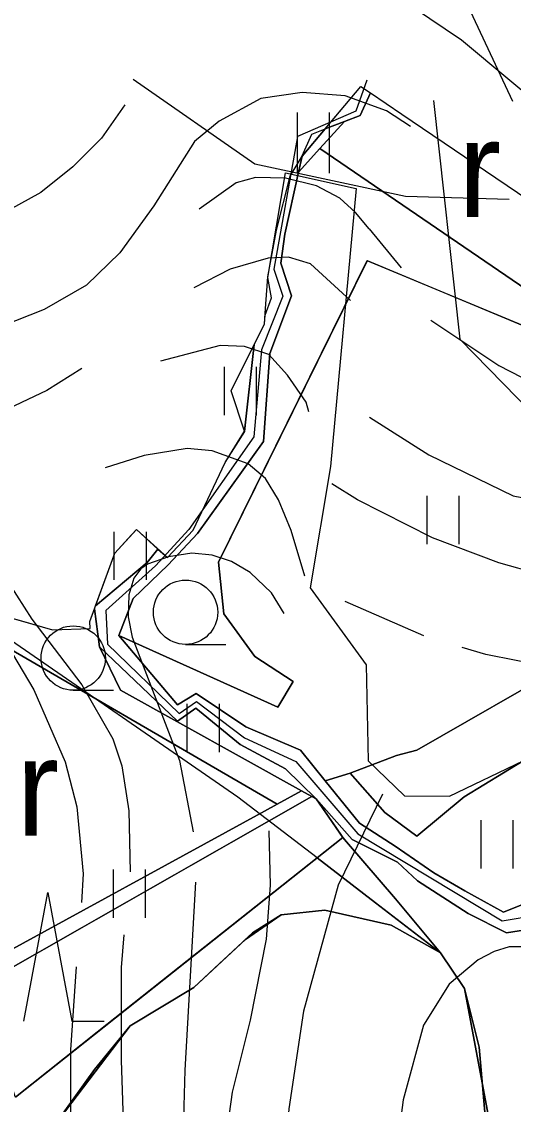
# Model space of a CAD drawing. Extents: x -1900516 to -575031, y -3809306 to -1157387.
# Drawn here: x -578987.9 to -578880.8, y -1159083.3 to -1158847.7 of the extents above; entities that cross this region are included whole.
import ezdxf

# ---------------------------------------------------------------- set-up
doc = ezdxf.new("R2010")
doc.units = 0
for name, color, linetype in [('01_OBVOD PÚ', 7, 'Continuous'), ('01_PARCELY_NÁVRH_ŽP', 7, 'Continuous'), ('01_VRSTEVNICE', 7, 'Continuous'), ('02_KULTURY STAV', 7, 'Continuous'), ('04_ZPF_OP_ORGAN', 7, 'Continuous'), ('05_VHO_V_TOK', 7, 'Continuous'), ('06_ÚSES_BK', 7, 'Continuous'), ('06_ÚSES_IP', 7, 'Continuous'), ('07_ELEKTRO', 7, 'Continuous'), ('07_OCH_P A POPISY TI', 7, 'Continuous')]:
    doc.layers.add(name, color=color, linetype=linetype)

msp = doc.modelspace()

# ---------------------------------------------------------------- linework, layer by layer
at = {"layer": '01_OBVOD PÚ'}
msp.add_lwpolyline([(-578994.59, -1158976.21), (-578981.2, -1158980.04), (-578972.97, -1158979.74), (-578973.03, -1158978.25), (-578967.64, -1158963.34), (-578963.97, -1158959.37), (-578962.88, -1158958.19), (-578956.16, -1158964.34), (-578950.57, -1158958.33), (-578943.58, -1158943.66), (-578939.37, -1158936.83), (-578942.3, -1158928.02), (-578935.01, -1158913.45), (-578934.85, -1158911.13), (-578934.29, -1158903.2), (-578932.4, -1158893.09), (-578929.43, -1158881.31), (-578926.84, -1158876.99), (-578914.05, -1158861.8), (-578911.97, -1158863.2), (-578905.14, -1158867.81), (-578861.7, -1158897.19)], dxfattribs=at)
at = {"layer": '01_PARCELY_NÁVRH_ŽP'}
msp.add_lwpolyline([(-578989.24, -1159081.79), (-578953.6, -1159053.5), (-578923.53, -1159029.64), (-578910.83, -1159039.45), (-578896.72, -1159050.36), (-578907.44, -1159044.3), (-578921.86, -1159041.03), (-578931.4, -1159042.04), (-578939.17, -1159047.43), (-578950.43, -1159057.91), (-578964.24, -1159066.22), (-578972.07, -1159075.77), (-578980.86, -1159088.08)], dxfattribs=at)
at = {"layer": '01_VRSTEVNICE'}
for points in [[(-578676.08, -1158903.21), (-578690.33, -1158901.37), (-578720.81, -1158901.09), (-578753.54, -1158903.21), (-578781.76, -1158902.78), (-578795.3, -1158901.23), (-578812.23, -1158897.7), (-578834.24, -1158890.79), (-578858.51, -1158878.37), (-578870.65, -1158869.62), (-578892.09, -1158851.71), (-578909.45, -1158840)], [(-578676.08, -1158903.21), (-578690.33, -1158901.37), (-578720.81, -1158901.09), (-578753.54, -1158903.21), (-578781.76, -1158902.78), (-578795.3, -1158901.23), (-578812.23, -1158897.7), (-578834.24, -1158890.79), (-578858.51, -1158878.37), (-578870.65, -1158869.62), (-578892.09, -1158851.71), (-578909.45, -1158840)], [(-578903.24, -1158870.47), (-578908.46, -1158867.08), (-578917.49, -1158863.84), (-578926.8, -1158863.13), (-578935.83, -1158864.4), (-578944.86, -1158869.34), (-578950.29, -1158873.79), (-578959.09, -1158887.78)], [(-578903.24, -1158870.47), (-578908.46, -1158867.08), (-578917.49, -1158863.84), (-578926.8, -1158863.13), (-578935.83, -1158864.4), (-578944.86, -1158869.34), (-578950.29, -1158873.79), (-578959.09, -1158887.78)], [(-578965.46, -1158865.81), (-578970.54, -1158873.01), (-578976.75, -1158879.31), (-578983.7, -1158884.86)], [(-578965.46, -1158865.81), (-578970.54, -1158873.01), (-578976.75, -1158879.31), (-578983.7, -1158884.86)], [(-578912.2, -1158892.78), (-578915.23, -1158889.24), (-578918.62, -1158886.13), (-578923.7, -1158883.45), (-578930.47, -1158881.76), (-578936.96, -1158881.62), (-578941.19, -1158882.75), (-578949.23, -1158888.53)], [(-578912.2, -1158892.78), (-578915.23, -1158889.24), (-578918.62, -1158886.13), (-578923.7, -1158883.45), (-578930.47, -1158881.76), (-578936.96, -1158881.62), (-578941.19, -1158882.75), (-578949.23, -1158888.53)], [(-578983.7, -1158884.86), (-578994.97, -1158891.03), (-579007.9, -1158897.08), (-579013.21, -1158899.03), (-579027.05, -1158901.13), (-579039.1, -1158901.34)], [(-578959.09, -1158887.78), (-578966.54, -1158898), (-578973.77, -1158905.02), (-578983.01, -1158910.36), (-578998.67, -1158916.51), (-579016.85, -1158920.99), (-579027.64, -1158921.35)], [(-578912.2, -1158892.78), (-578905.29, -1158901.3)], [(-578916.32, -1158908.4), (-578924.98, -1158900.43), (-578929.78, -1158898.93), (-578934.21, -1158899.18), (-578942.46, -1158901.55), (-578950.43, -1158905.61)], [(-578898.77, -1158912.64), (-578884.02, -1158922.52), (-578871.71, -1158928.82), (-578853.82, -1158934.55), (-578838.44, -1158936.55)], [(-578925.4, -1158932.59), (-578925.96, -1158930.49), (-578930.02, -1158924.62), (-578934.07, -1158920.15), (-578939.38, -1158918.4), (-578944.7, -1158918.19), (-578957.7, -1158921.55)], [(-578974.81, -1158923.18), (-578982.45, -1158927.98), (-578993.64, -1158933.29), (-579007.34, -1158937.49), (-579014.06, -1158938.49)], [(-578912.16, -1158933.77), (-578899.26, -1158941.96), (-578880.91, -1158950.91), (-578871.43, -1158952.73), (-578844.45, -1158955.66)], [(-578926.24, -1158968.39), (-578929.18, -1158958.46), (-578931.98, -1158951.75), (-578934.77, -1158947.13), (-578938.55, -1158943.92), (-578946.38, -1158941.12), (-578951.83, -1158940.56), (-578961.2, -1158942.1), (-578969.73, -1158944.76)], [(-578875.21, -1158967.97), (-578884.02, -1158965.45), (-578898.42, -1158960), (-578914.78, -1158951.75), (-578920.37, -1158948.25)], [(-579006.08, -1158962.23), (-579002.86, -1158965.73), (-578994.62, -1158977.47), (-578985.25, -1158993.13), (-578978.4, -1159008.79), (-578975.88, -1159018.58), (-578974.48, -1159033.12), (-578974.9, -1159039.42)], [(-578930.72, -1158976.5), (-578933.51, -1158972.02), (-578938.13, -1158967.55), (-578942.18, -1158965.17), (-578946.38, -1158963.77), (-578950.85, -1158963.35), (-578955.89, -1158964.19), (-578960.5, -1158965.73), (-578961.96, -1158966.8), (-578963.44, -1158968.8), (-578964.55, -1158972.44), (-578964.69, -1158977.19), (-578963.85, -1158981.67), (-578953.51, -1159008.52), (-578950.57, -1159024.03)], [(-578992.8, -1158965.31), (-578990.7, -1158969.92), (-578985.67, -1158977.75), (-578974.76, -1158992.02), (-578968.05, -1159003.76), (-578966.09, -1159009.63), (-578964.55, -1159019.42), (-578964.27, -1159032.7)], [(-578917.54, -1158973.8), (-578900.38, -1158981.25)], [(-578860.39, -1158990.62), (-578886.81, -1158985.44), (-578891.99, -1158983.91)], [(-578909.33, -1159015.78), (-578918.97, -1159035.64), (-578926.52, -1159063.04), (-578929.74, -1159084.3), (-578931, -1159100.24), (-578929.88, -1159116.18), (-578925.26, -1159137.43), (-578924.57, -1159148.06), (-578925.4, -1159153.37), (-578928.84, -1159163.17), (-578931.36, -1159167.55), (-578936.22, -1159172.25), (-578942.88, -1159175.99), (-578950.29, -1159178.96), (-578963.71, -1159182.87), (-578972.66, -1159184.69), (-579002.31, -1159188.74), (-579014.89, -1159191.54), (-579073.61, -1159208.46), (-579108.57, -1159216.57), (-579135.42, -1159223.56), (-579145.66, -1159226.49), (-579157.79, -1159231.25), (-579178.62, -1159241.74)], [(-578934.07, -1159023.76), (-578933.79, -1159035.64), (-578934.63, -1159047.39), (-578938.13, -1159065), (-578942.04, -1159080.66), (-578943.72, -1159092.69), (-578943.72, -1159105.55), (-578941.62, -1159127.08), (-578942.46, -1159141.34), (-578943.66, -1159145.93), (-578945.4, -1159150.71), (-578947.5, -1159154.35), (-578951.97, -1159159.38), (-578957.28, -1159162.74), (-578968.47, -1159167.49), (-578993.08, -1159173.92)], [(-578950.01, -1159034.94), (-578952.39, -1159075.91), (-578953.23, -1159107.23), (-578952.81, -1159117.44), (-578953.65, -1159130.16), (-578955.33, -1159137.15), (-578959.38, -1159144.98), (-578964.54, -1159150.35), (-578969.87, -1159154.49), (-578981.61, -1159159.94), (-579047.05, -1159184.41), (-579064.67, -1159190.28), (-579086.2, -1159195.03), (-579137.09, -1159201.47), (-579142.98, -1159202.5), (-579150.8, -1159204.82), (-579163.66, -1159209.86), (-579181.14, -1159219.08), (-579204.21, -1159235.16), (-579204.77, -1159235.71)], [(-578965.67, -1159046.41), (-578966.23, -1159053.54), (-578966.23, -1159073.67), (-578965.11, -1159106.67), (-578966.79, -1159123.45), (-578968.47, -1159130.44), (-578971.69, -1159137.15), (-578975.18, -1159141.34), (-578981.19, -1159146.1), (-578988.6, -1159150.01), (-579008.18, -1159157.56), (-579059.91, -1159179.52), (-579073.61, -1159183.71), (-579087.32, -1159186.09), (-579132.62, -1159189.3), (-579142.69, -1159191.26), (-579148.19, -1159192.4), (-579156.11, -1159195.18), (-579177.78, -1159204.96), (-579197.22, -1159215.59), (-579203.16, -1159219.39)], [(-578873.53, -1159049.06), (-578881.78, -1159049.06), (-578884.99, -1159050.05), (-578888.49, -1159051.86), (-578894.78, -1159057.17), (-578900.38, -1159066.12), (-578904.85, -1159082.34), (-578906.25, -1159093.53), (-578905.69, -1159111.42), (-578903.31, -1159133.79), (-578904.15, -1159153.93), (-578906.39, -1159162.88), (-578911.7, -1159171.82), (-578916.32, -1159177), (-578925.4, -1159184.41), (-578931.28, -1159188.04), (-578936.41, -1159190.51), (-578943.02, -1159192.52), (-578958.68, -1159195.18), (-578990, -1159198.39)], [(-578976.02, -1159053.4), (-578977.28, -1159071.43), (-578977.28, -1159084.3), (-578978.68, -1159111.14), (-578979.65, -1159117.85), (-578981.75, -1159123.73), (-578985.67, -1159129.46), (-578990, -1159134.21), (-578996.85, -1159139.67), (-579027.75, -1159156.58), (-579055.72, -1159168.89), (-579065.64, -1159171.88), (-579079.21, -1159174.62), (-579090.95, -1159176.3), (-579132.06, -1159178.54), (-579145.76, -1159180.35), (-579153.59, -1159182.03), (-579167.15, -1159186.09), (-579177.92, -1159190.42), (-579189.67, -1159196.71), (-579196.78, -1159200.62), (-579201.55, -1159203.88)]]:
    msp.add_lwpolyline(points, dxfattribs=at)
at = {"layer": '02_KULTURY STAV'}
for points in [[(-578922.95, -1158875.31), (-578917.59, -1158869.39), (-578914.19, -1158868.08), (-578911.97, -1158863.2), (-578905.14, -1158867.81), (-578861.7, -1158897.19), (-578871.95, -1158911.06), (-578821.57, -1158952.38), (-578835.29, -1158946.75), (-578844.4, -1158939.48), (-578849.98, -1158941.7), (-578857.31, -1158936.52), (-578857.31, -1158929.18), (-578877.88, -1158914.17), (-578873.56, -1158909.05)], [(-578921.83, -1158871.03), (-578914.05, -1158861.8), (-578911.97, -1158863.2), (-578914.19, -1158868.08), (-578917.59, -1158869.39)], [(-578927.61, -1158880.46), (-578926.85, -1158876.99), (-578921.83, -1158871.03), (-578917.59, -1158869.39), (-578922.95, -1158875.31)], [(-578926.85, -1158876.99), (-578926.83, -1158876.88), (-578924.69, -1158872.14), (-578921.83, -1158871.03)], [(-578966.74, -1158981.26), (-578963.64, -1158973.2), (-578955.99, -1158965.88), (-578949.6, -1158959.09), (-578935.26, -1158939.07), (-578933.83, -1158919.92), (-578929.16, -1158907.35), (-578931.47, -1158900.25), (-578930.56, -1158893.96), (-578927.61, -1158880.46), (-578922.95, -1158875.31), (-578873.56, -1158909.05), (-578877.88, -1158914.17), (-578912.65, -1158899.71), (-578945.02, -1158965.35), (-578943.91, -1158976.58), (-578937.15, -1158985.87), (-578928.75, -1158991.3), (-578932.09, -1158996.87)], [(-578942.3, -1158928.02), (-578937.25, -1158917.93), (-578939.37, -1158936.83)], [(-578916.34, -1159011.26), (-578906.29, -1159007.42), (-578901.84, -1159006.27), (-578868.68, -1158987.21), (-578859.23, -1158981.96), (-578808.49, -1158953.56), (-578809.14, -1158968.49), (-578813.28, -1158970.34), (-578834.9, -1158979.44), (-578857.6, -1158993.26), (-578865.04, -1158997.83), (-578878.72, -1159008.57), (-578891.56, -1159016.38), (-578901.86, -1159024.94), (-578908.84, -1159019.8)], [(-578971.79, -1158974.81), (-578967.64, -1158963.34), (-578963.97, -1158959.37), (-578962.88, -1158958.19), (-578958.21, -1158962.46), (-578960.54, -1158965.39)], [(-579000.03, -1158978.68), (-578997.48, -1158974.86), (-578995.77, -1158975.66), (-578994.59, -1158976.21), (-578981.2, -1158980.04), (-578972.97, -1158979.74), (-578973.03, -1158978.25), (-578972.03, -1158975.48), (-578970.96, -1158983.76), (-578966.41, -1158993.15), (-578926.99, -1159015.12), (-578932.26, -1159018)], [(-579022.95, -1159014.56), (-579000.03, -1158978.68), (-578932.26, -1159018), (-578935.05, -1159019.52), (-578996.16, -1159052.86), (-579004.54, -1159036.1)], [(-578970.96, -1158983.76), (-578953.98, -1158999.93), (-578949.97, -1158997.07), (-578940.33, -1159004.98), (-578930.48, -1159010.27), (-578923.75, -1159016.84), (-578924.69, -1159016.34), (-578926.99, -1159015.12), (-578966.41, -1158993.15)], [(-578921.81, -1159012.89), (-578916.34, -1159011.26), (-578908.84, -1159019.8), (-578901.86, -1159024.94), (-578891.56, -1159016.38), (-578878.72, -1159008.57), (-578873.49, -1159017.14), (-578866.16, -1159041.64), (-578863.71, -1159058.92), (-578875.43, -1159038.47), (-578882.98, -1159041.53), (-578891.37, -1159036.84), (-578898.15, -1159032.91), (-578906.58, -1159027.14), (-578914.34, -1159022.11)], [(-578996.16, -1159052.86), (-578935.05, -1159019.52), (-578932.26, -1159018), (-578926.99, -1159015.12), (-578924.69, -1159016.34), (-578994.92, -1159056.33), (-578995.43, -1159054.32)], [(-578994.93, -1159056.33), (-578959.81, -1159036.34), (-578924.69, -1159016.34), (-578923.75, -1159016.84), (-578922.38, -1159018.82), (-578921.01, -1159020.8), (-578919.48, -1159023.01), (-578917.96, -1159025.22), (-578953.6, -1159053.5), (-578989.24, -1159081.79), (-578989.3, -1159081.6), (-578989.37, -1159081.4), (-578991.34, -1159075.51), (-578991.71, -1159074.4), (-578994.05, -1159067.41), (-578994.25, -1159062.81), (-578994.45, -1159058.21)]]:
    msp.add_lwpolyline(points, close=True, dxfattribs=at)
for points in [[(-578927.92, -1158867.49), (-578927.92, -1158877.99)], [(-578920.92, -1158867.49), (-578920.92, -1158877.99)], [(-578927.92, -1158870.19), (-578927.92, -1158880.69)], [(-578920.92, -1158870.19), (-578920.92, -1158880.69)], [(-578875.02, -1159044.81), (-578882.35, -1159045.97), (-578890.7, -1159041.79), (-578901.74, -1159034.69), (-578906.07, -1159030.62), (-578915.93, -1159025.67), (-578923.75, -1159016.84), (-578930.48, -1159010.27), (-578940.33, -1159004.98), (-578949.97, -1158997.07), (-578953.98, -1158999.93), (-578970.96, -1158983.76), (-578972.03, -1158975.48), (-578971.79, -1158974.81), (-578960.54, -1158965.39), (-578958.21, -1158962.46), (-578956.16, -1158964.34), (-578950.57, -1158958.33), (-578943.58, -1158943.66), (-578939.7, -1158937.36), (-578939.37, -1158936.83), (-578937.25, -1158917.93), (-578935.01, -1158913.45), (-578934.85, -1158911.13), (-578934.29, -1158903.2), (-578932.4, -1158893.09), (-578929.43, -1158881.31), (-578926.85, -1158876.99), (-578927.61, -1158880.46), (-578930.56, -1158893.96), (-578931.47, -1158900.25), (-578929.16, -1158907.35), (-578933.83, -1158919.92), (-578935.26, -1158939.07), (-578949.6, -1158959.09), (-578955.99, -1158965.88), (-578963.64, -1158973.2), (-578966.74, -1158981.26), (-578953.98, -1158996.4), (-578949.88, -1158993.94), (-578939.12, -1159001.18), (-578927.21, -1159006.22), (-578921.81, -1159012.89), (-578914.34, -1159022.11), (-578906.58, -1159027.14), (-578898.15, -1159032.91), (-578891.37, -1159036.84), (-578882.98, -1159041.53), (-578875.43, -1159038.47)], [(-578868.68, -1158987.2), (-578901.84, -1159006.26), (-578906.29, -1159007.41), (-578916.34, -1159011.25), (-578921.81, -1159012.88), (-578927.21, -1159006.21), (-578939.12, -1159001.17), (-578949.88, -1158993.93), (-578953.98, -1158996.39), (-578966.74, -1158981.25), (-578932.09, -1158996.86), (-578928.75, -1158991.29), (-578937.15, -1158985.86), (-578943.91, -1158976.57), (-578945.02, -1158965.34), (-578912.65, -1158899.7), (-578877.88, -1158914.16)], [(-578868.68, -1158987.2), (-578901.84, -1159006.26), (-578906.29, -1159007.41), (-578916.34, -1159011.25), (-578921.81, -1159012.88), (-578927.21, -1159006.21), (-578939.12, -1159001.17), (-578949.88, -1158993.93), (-578953.98, -1158996.39), (-578966.74, -1158981.25), (-578932.09, -1158996.86), (-578928.75, -1158991.29), (-578937.15, -1158985.86), (-578943.91, -1158976.57), (-578945.02, -1158965.34), (-578912.65, -1158899.7), (-578877.88, -1158914.16)], [(-578943.82, -1158922.83), (-578943.82, -1158933.33)], [(-578936.82, -1158922.83), (-578936.82, -1158933.33)], [(-578899.68, -1158950.92), (-578899.68, -1158961.42)], [(-578892.68, -1158950.92), (-578892.68, -1158961.42)], [(-578967.79, -1158958.69), (-578967.79, -1158969.19)], [(-578960.79, -1158958.69), (-578960.79, -1158969.19)], [(-578952.2, -1158983.22), (-578943.45, -1158983.22)], [(-578976.67, -1158993.19), (-578967.92, -1158993.19)], [(-578951.91, -1158996.15), (-578951.91, -1159006.65)], [(-578944.91, -1158996.15), (-578944.91, -1159006.65)], [(-578882.17, -1159107.67), (-578891.5, -1159058.08), (-578896.72, -1159050.36), (-578906.52, -1159038.62), (-578917.14, -1159026.18), (-578917.96, -1159025.22), (-578921.01, -1159020.8), (-578923.75, -1159016.84), (-578915.93, -1159025.67), (-578906.07, -1159030.62), (-578901.74, -1159034.69), (-578890.7, -1159041.79), (-578882.35, -1159045.97), (-578875.02, -1159044.81), (-578872.72, -1159048.88), (-578869.03, -1159064.22), (-578871.28, -1159086.72)], [(-578887.93, -1159021.46), (-578887.93, -1159031.96)], [(-578880.93, -1159021.46), (-578880.93, -1159031.96)], [(-578989.24, -1159081.79), (-578917.96, -1159025.22), (-578917.14, -1159026.18), (-578906.52, -1159038.62), (-578896.72, -1159050.36), (-578891.5, -1159058.08), (-578882.17, -1159107.67)], [(-578967.99, -1159032.22), (-578967.99, -1159042.72)], [(-578960.99, -1159032.22), (-578960.99, -1159042.72)], [(-578987.44, -1159065.23), (-578982.19, -1159037.23), (-578976.94, -1159065.23), (-578969.94, -1159065.23)]]:
    msp.add_lwpolyline(points, dxfattribs=at)
for centre in [(-578952.2, -1158976.22), (-578976.67, -1158986.19)]:
    msp.add_circle(centre, 7, dxfattribs=at)
at = {"layer": '04_ZPF_OP_ORGAN'}
for points in [[(-578980.86, -1159088.08), (-578964.24, -1159066.22), (-578950.43, -1159057.91), (-578937.62, -1159045.98), (-578931.4, -1159042.04), (-578921.86, -1159041.03), (-578907.44, -1159044.3), (-578896.72, -1159050.36), (-578891.5, -1159058.08), (-578888.29, -1159070.91), (-578886.95, -1159085.92)], [(-578886.95, -1159085.92), (-578888.29, -1159070.91), (-578891.5, -1159058.08), (-578896.72, -1159050.36), (-578907.44, -1159044.3), (-578921.86, -1159041.03), (-578931.4, -1159042.04), (-578937.62, -1159045.98), (-578950.43, -1159057.91), (-578964.24, -1159066.22), (-578980.86, -1159088.08)]]:
    msp.add_lwpolyline(points, dxfattribs=at)
at = {"layer": '05_VHO_V_TOK'}
for p, q in [((-578912.74, -1158860.45), (-578915.13, -1158867.19)), ((-578915.13, -1158867.19), (-578927.81, -1158872.71)), ((-578927.81, -1158872.71), (-578933.02, -1158901.53)), ((-578933.02, -1158901.53), (-578931.06, -1158907.41)), ((-578931.06, -1158907.41), (-578935.66, -1158919.13)), ((-578935.66, -1158919.13), (-578937.31, -1158938.07)), ((-578937.31, -1158938.07), (-578951.53, -1158958.18)), ((-578951.53, -1158958.18), (-578958.76, -1158966.09)), ((-578958.76, -1158966.09), (-578969.6, -1158975.84)), ((-578969.6, -1158975.84), (-578969.17, -1158983.14)), ((-578969.17, -1158983.14), (-578953.61, -1158998.28)), ((-578953.61, -1158998.28), (-578949.81, -1158995.65)), ((-578949.81, -1158995.65), (-578939.39, -1159003.56)), ((-578939.39, -1159003.56), (-578928.18, -1159008.71)), ((-578928.18, -1159008.71), (-578914.7, -1159024.46)), ((-578914.7, -1159024.46), (-578883.27, -1159043.35)), ((-578883.27, -1159043.35), (-578875.42, -1159042.06))]:
    msp.add_line(p, q, dxfattribs=at)
at = {"layer": '06_ÚSES_BK'}
for p, q in [((-578934.3, -1158903.4), (-578930.48, -1158880.6)), ((-578930.48, -1158880.6), (-578915.07, -1158883.98)), ((-578915.07, -1158883.98), (-578920.62, -1158944.5)), ((-578933.46, -1158907.76), (-578934.3, -1158903.4)), ((-578934.88, -1158911.54), (-578933.46, -1158907.76)), ((-578935.01, -1158913.45), (-578934.88, -1158911.54)), ((-578937.25, -1158917.93), (-578935.01, -1158913.45)), ((-578939.33, -1158936.87), (-578937.25, -1158917.93)), ((-578943.58, -1158943.66), (-578939.33, -1158936.87)), ((-578950.57, -1158958.33), (-578943.58, -1158943.66)), ((-578920.62, -1158944.5), (-578925.06, -1158970.88)), ((-578967.64, -1158963.34), (-578962.88, -1158958.19)), ((-578962.88, -1158958.19), (-578956.16, -1158964.34)), ((-578956.16, -1158964.34), (-578950.57, -1158958.33)), ((-578973.03, -1158978.25), (-578967.64, -1158963.34)), ((-578940.82, -1159016.47), (-579008.46, -1158969.79)), ((-578925.06, -1158970.88), (-578912.9, -1158987.7)), ((-578994.59, -1158976.21), (-578987.9, -1158978.12)), ((-578987.9, -1158978.12), (-578981.2, -1158980.04)), ((-578972.97, -1158979.74), (-578973.03, -1158978.25)), ((-578981.2, -1158980.04), (-578972.97, -1158979.74)), ((-578912.9, -1158987.7), (-578912.48, -1159008.56)), ((-578912.48, -1159008.56), (-578904.56, -1159016.15)), ((-578894.76, -1159016.27), (-578878.72, -1159008.57)), ((-578923.53, -1159029.64), (-578940.82, -1159016.47)), ((-578904.56, -1159016.15), (-578894.76, -1159016.27)), ((-578910.83, -1159039.45), (-578923.53, -1159029.64)), ((-578896.72, -1159050.36), (-578910.83, -1159039.45)), ((-578891.5, -1159058.08), (-578896.72, -1159050.36)), ((-578888.29, -1159070.91), (-578891.5, -1159058.08)), ((-578886.95, -1159085.92), (-578888.29, -1159070.91))]:
    msp.add_line(p, q, dxfattribs=at)
at = {"layer": '06_ÚSES_IP'}
msp.add_lwpolyline([(-578980.86, -1159088.08), (-578972.07, -1159075.77), (-578964.24, -1159066.22), (-578950.43, -1159057.91), (-578944.8, -1159052.67), (-578939.17, -1159047.43), (-578931.4, -1159042.04), (-578921.86, -1159041.03), (-578907.44, -1159044.3), (-578896.72, -1159050.36), (-578903.78, -1159044.9), (-578910.83, -1159039.45), (-578923.53, -1159029.64), (-578938.56, -1159041.57), (-578953.6, -1159053.5), (-578971.42, -1159067.64), (-578989.24, -1159081.79)], dxfattribs=at)
at = {"layer": '07_ELEKTRO'}
for points in [[(-578880.97, -1158865.06), (-578919.27, -1158783.21), (-578919.7, -1158768.79), (-578939.91, -1158761.48), (-578939.14, -1158760.51)], [(-578881.78, -1158886.42), (-578904.33, -1158885.72), (-578937.09, -1158878.71), (-578963.63, -1158860.28)], [(-578881.78, -1158886.42), (-578904.33, -1158885.72), (-578937.09, -1158878.71), (-578963.63, -1158860.28)]]:
    msp.add_lwpolyline(points, dxfattribs=at)
at = {"layer": '07_OCH_P A POPISY TI'}
msp.add_line((-578898.19, -1158864.85), (-578892.5, -1158916.78), dxfattribs=at)
msp.add_lwpolyline([(-578892.5, -1158916.78), (-578870.55, -1158939.19), (-578852.11, -1158956.49), (-578805.14, -1159003.53), (-578751.22, -1159056.85), (-578704.48, -1159102.28)], dxfattribs=at)

# ---------------------------------------------------------------- texts
at = {"layer": '02_KULTURY STAV'}
for p in [(-578892.84, -1158890.2), (-578892.84, -1158890.2), (-578989.07, -1159024.82), (-578989.07, -1159024.82)]:
    msp.add_text('r', height=21, dxfattribs=at).set_placement(p)
at = {"layer": '07_OCH_P A POPISY TI'}
msp.add_text('NN podzemní', height=15, rotation=294.8872, dxfattribs=at).set_placement((-578922.68, -1158749.63))

doc.saveas('drawing.dxf')
